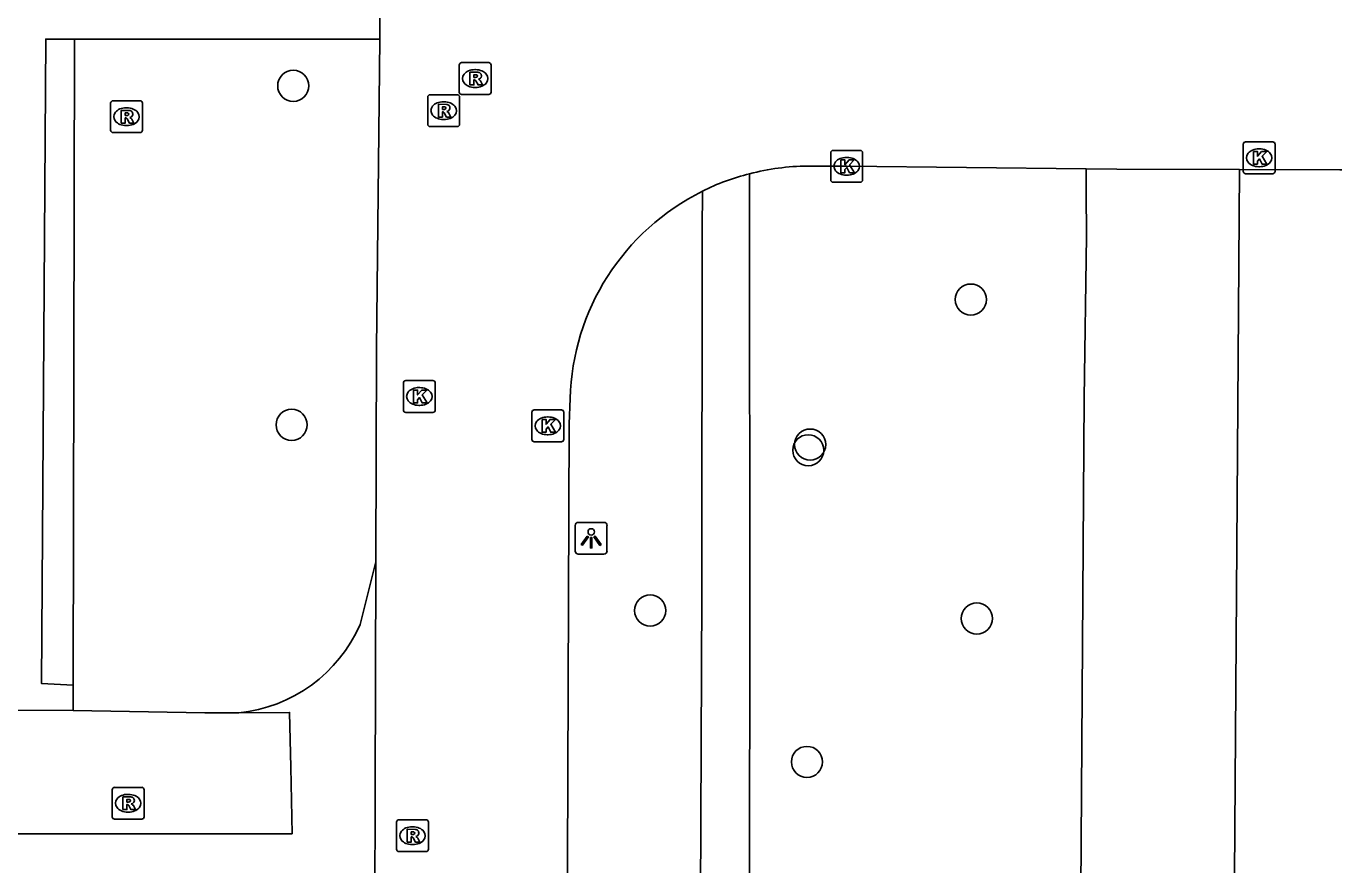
# Model space of a CAD drawing. Extents: x 161477 to 163040, y 383680 to 384868.
# Drawn here: x 162501.01 to 162542.12, y 384318.83 to 384345.21 of the extents above; entities that cross this region are included whole.
import ezdxf

# ---------------------------------------------------------------- set-up
doc = ezdxf.new("R2010")
doc.units = 0
for name, color, linetype in [('IMGEO_Boom', 7, 'Continuous'), ('IMGEO_Groenvoorziening', 7, 'Continuous'), ('IMGEO_Kolk', 7, 'Continuous'), ('IMGEO_Lichtpunt', 7, 'Continuous'), ('IMGEO_Parkeervlak_open', 7, 'Continuous'), ('IMGEO_Rijbaan_lokaal_gesloten', 7, 'Continuous'), ('IMGEO_Rijbaan_lokaal_open', 7, 'Continuous'), ('IMGEO_Rioolput', 7, 'Continuous'), ('IMGEO_Voetpad_open', 7, 'Continuous')]:
    doc.layers.add(name, color=color, linetype=linetype)

msp = doc.modelspace()

# ---------------------------------------------------------------- linework, layer by layer
at = {"layer": 'IMGEO_Boom'}
for centre in [(162509.41, 384343.33), (162530.71, 384336.61), (162509.36, 384332.67), (162525.66, 384332.05), (162525.6, 384331.87), (162520.63, 384326.83), (162530.9, 384326.58), (162525.56, 384322.07)]:
    msp.add_circle(centre, 0.489, dxfattribs=at)
at = {"layer": 'IMGEO_Groenvoorziening'}
msp.add_lwpolyline([(162502.488, 384324.487), (162502.539, 384344.799)], dxfattribs=at)
at = {"layer": 'IMGEO_Kolk'}
for p, q in [((162539.275, 384340.642), (162539.275, 384341.494)), ((162539.35, 384341.568), (162540.202, 384341.568)), ((162540.276, 384341.494), (162540.276, 384340.642)), ((162526.308, 384340.374), (162526.308, 384341.226)), ((162526.383, 384341.3), (162527.235, 384341.3)), ((162526.796, 384341.08), (162526.821, 384341.08)), ((162527.309, 384341.226), (162527.309, 384340.374)), ((162539.763, 384341.348), (162539.788, 384341.348)), ((162539.786, 384340.788), (162539.761, 384340.788)), ((162527.235, 384340.3), (162526.383, 384340.3)), ((162526.819, 384340.52), (162526.794, 384340.52)), ((162540.202, 384340.568), (162539.35, 384340.568)), ((162512.874, 384333.136), (162512.874, 384333.988)), ((162512.949, 384334.062), (162513.801, 384334.062)), ((162513.362, 384333.842), (162513.387, 384333.842)), ((162513.875, 384333.988), (162513.875, 384333.136)), ((162513.385, 384333.282), (162513.36, 384333.282)), ((162513.801, 384333.062), (162512.949, 384333.062)), ((162516.912, 384332.213), (162516.912, 384333.065)), ((162516.987, 384333.139), (162517.839, 384333.139)), ((162517.4, 384332.919), (162517.425, 384332.919)), ((162517.913, 384333.065), (162517.913, 384332.213)), ((162517.839, 384332.139), (162516.987, 384332.139)), ((162517.423, 384332.359), (162517.398, 384332.359))]:
    msp.add_line(p, q, dxfattribs=at)
for points in [[(162539.275, 384340.642), (162539.275, 384341.494)], [(162539.35, 384341.568), (162540.202, 384341.568)], [(162540.276, 384341.494), (162540.276, 384340.642)], [(162526.308, 384340.374), (162526.308, 384341.226)], [(162526.383, 384341.3), (162527.235, 384341.3)], [(162527.309, 384341.226), (162527.309, 384340.374)], [(162539.596, 384341.268), (162539.719, 384341.268), (162539.719, 384341.117), (162539.849, 384341.268), (162540.013, 384341.268), (162539.867, 384341.117), (162540.02, 384340.868), (162539.868, 384340.868), (162539.783, 384341.032), (162539.719, 384340.965), (162539.719, 384340.868), (162539.596, 384340.868), (162539.596, 384341.268)], [(162526.629, 384341), (162526.752, 384341), (162526.752, 384340.849), (162526.882, 384341), (162527.046, 384341), (162526.9, 384340.849), (162527.053, 384340.6), (162526.901, 384340.6), (162526.816, 384340.764), (162526.752, 384340.697), (162526.752, 384340.6), (162526.629, 384340.6), (162526.629, 384341)], [(162527.235, 384340.3), (162526.383, 384340.3)], [(162540.202, 384340.568), (162539.35, 384340.568)], [(162512.874, 384333.136), (162512.874, 384333.988)], [(162512.949, 384334.062), (162513.801, 384334.062)], [(162513.195, 384333.762), (162513.318, 384333.762), (162513.318, 384333.611), (162513.448, 384333.762), (162513.612, 384333.762), (162513.466, 384333.611), (162513.619, 384333.362), (162513.467, 384333.362), (162513.382, 384333.526), (162513.318, 384333.459), (162513.318, 384333.362), (162513.195, 384333.362), (162513.195, 384333.762)], [(162513.875, 384333.988), (162513.875, 384333.136)], [(162513.801, 384333.062), (162512.949, 384333.062)], [(162516.912, 384332.213), (162516.912, 384333.065)], [(162516.987, 384333.139), (162517.839, 384333.139)], [(162517.913, 384333.065), (162517.913, 384332.213)], [(162517.233, 384332.839), (162517.356, 384332.839), (162517.356, 384332.688), (162517.486, 384332.839), (162517.65, 384332.839), (162517.504, 384332.688), (162517.657, 384332.439), (162517.505, 384332.439), (162517.42, 384332.603), (162517.356, 384332.536), (162517.356, 384332.439), (162517.233, 384332.439), (162517.233, 384332.839)], [(162517.839, 384332.139), (162516.987, 384332.139)]]:
    msp.add_lwpolyline(points, dxfattribs=at)
for centre, start, end in [((162539.352, 384341.492), 91.552, 178.448), ((162539.352, 384341.492), 91.552, 178.448), ((162540.2, 384341.492), 1.552, 88.448), ((162540.2, 384341.492), 1.552, 88.448), ((162526.385, 384341.224), 91.552, 178.448), ((162526.385, 384341.224), 91.552, 178.448), ((162527.233, 384341.224), 1.552, 88.448), ((162527.233, 384341.224), 1.552, 88.448), ((162526.385, 384340.376), 181.552, 268.448), ((162526.385, 384340.376), 181.552, 268.448), ((162527.233, 384340.376), 271.552, 358.448), ((162527.233, 384340.376), 271.552, 358.448), ((162539.352, 384340.644), 181.552, 268.448), ((162539.352, 384340.644), 181.552, 268.448), ((162540.2, 384340.644), 271.552, 358.448), ((162540.2, 384340.644), 271.552, 358.448), ((162512.951, 384333.986), 91.552, 178.448), ((162512.951, 384333.986), 91.552, 178.448), ((162513.799, 384333.986), 1.552, 88.448), ((162513.799, 384333.986), 1.552, 88.448), ((162512.951, 384333.138), 181.552, 268.448), ((162512.951, 384333.138), 181.552, 268.448), ((162513.799, 384333.138), 271.552, 358.448), ((162513.799, 384333.138), 271.552, 358.448), ((162516.989, 384333.063), 91.552, 178.448), ((162516.989, 384333.063), 91.552, 178.448), ((162517.837, 384333.063), 1.552, 88.448), ((162517.837, 384333.063), 1.552, 88.448), ((162516.989, 384332.215), 181.552, 268.448), ((162516.989, 384332.215), 181.552, 268.448), ((162517.837, 384332.215), 271.552, 358.448), ((162517.837, 384332.215), 271.552, 358.448)]:
    msp.add_arc(centre, 0.0765, start, end, dxfattribs=at)
for centre, major_axis, ratio, start_param, end_param in [((162526.795, 384340.8), (-0.387, 0.002), 0.722429, 4.712389, 7.853982), ((162526.82, 384340.8), (-0.39, 0.002), 0.717154, 1.570796, 4.712389), ((162539.762, 384341.068), (-0.387, 0.002), 0.722429, 4.712389, 7.853982), ((162539.787, 384341.068), (-0.39, 0.002), 0.717154, 1.570796, 4.712389), ((162513.361, 384333.562), (-0.387, 0.002), 0.722429, 4.712389, 7.853982), ((162513.386, 384333.562), (-0.39, 0.002), 0.717154, 1.570796, 4.712389), ((162517.399, 384332.639), (-0.387, 0.002), 0.722429, 4.712389, 7.853982), ((162517.424, 384332.639), (-0.39, 0.002), 0.717154, 1.570796, 4.712389)]:
    msp.add_ellipse(centre, major_axis=major_axis, ratio=ratio, start_param=start_param, end_param=end_param, dxfattribs=at)
at = {"layer": 'IMGEO_Lichtpunt'}
for p, q in [((162519.179, 384329.602), (162518.371, 384329.602)), ((162519.179, 384329.602), (162518.371, 384329.602)), ((162518.277, 384329.507), (162518.277, 384328.7)), ((162518.277, 384329.507), (162518.277, 384328.7)), ((162519.273, 384328.7), (162519.273, 384329.507)), ((162519.273, 384328.7), (162519.273, 384329.507)), ((162518.371, 384328.606), (162519.179, 384328.606)), ((162518.371, 384328.606), (162519.179, 384328.606))]:
    msp.add_line(p, q, dxfattribs=at)
for points in [[(162518.651, 384329.171), (162518.69, 384329.143), (162518.502, 384328.881), (162518.464, 384328.908), (162518.651, 384329.171)], [(162518.863, 384329.143), (162518.901, 384329.17), (162519.088, 384328.908), (162519.049, 384328.88), (162518.863, 384329.143)], [(162518.753, 384329.123), (162518.8, 384329.123), (162518.8, 384328.801), (162518.753, 384328.801), (162518.753, 384329.123)]]:
    msp.add_lwpolyline(points, dxfattribs=at)
msp.add_circle((162518.776, 384329.305), 0.0994, dxfattribs=at)
for centre, start, end in [((162518.371, 384329.507), 90, 180), ((162518.371, 384329.507), 90, 180), ((162519.179, 384329.507), 0, 90), ((162519.179, 384329.507), 0, 90), ((162518.371, 384328.7), 180, 270), ((162518.371, 384328.7), 180, 270), ((162519.179, 384328.7), 270, 0), ((162519.179, 384328.7), 270, 360)]:
    msp.add_arc(centre, 0.0946, start, end, dxfattribs=at)
at = {"layer": 'IMGEO_Parkeervlak_open'}
msp.add_lwpolyline([(162534.332, 384340.724), (162534.332, 384340.528), (162534.334, 384340.001), (162534.351, 384338.605), (162534.269, 384333.514), (162534.034, 384297.882), (162535.422, 384297.291), (162535.14, 384265.668), (162535.134, 384265.068)], dxfattribs=at)
at = {"layer": 'IMGEO_Rijbaan_lokaal_gesloten'}
for points in [[(162502.49, 384323.689), (162499.347, 384323.702), (162489.531, 384323.688)], [(162489.531, 384323.688), (162489.542, 384319.803), (162509.373, 384319.809), (162509.33, 384321.907), (162509.294, 384323.627), (162507.695, 384323.615)], [(162507.695, 384323.615), (162506.634, 384323.615), (162502.49, 384323.689)]]:
    msp.add_lwpolyline(points, dxfattribs=at)
at = {"layer": 'IMGEO_Rijbaan_lokaal_open'}
for points in [[(162513.52, 384355.517), (162512.455, 384355.51), (162512.152, 384355.497), (162512.135, 384344.799)], [(162512.002, 384328.362), (162512.029, 384335.061), (162512.135, 384344.799)], [(162525.58, 384340.805), (162526.809, 384340.801), (162534.332, 384340.724)], [(162539.159, 384340.701), (162535.303, 384340.714), (162534.332, 384340.724)], [(162535.134, 384265.068), (162540.05, 384265.023), (162540.278, 384297.257), (162538.861, 384299.231), (162539.159, 384340.701)], [(162545.458, 384340.69), (162542.313, 384340.69), (162539.159, 384340.701)], [(162518.115, 384333.498), (162518.081, 384332.698), (162518.018, 384316.156), (162517.965, 384296.632), (162517.93, 384292.385), (162517.892, 384270.515)], [(162511.511, 384326.395), (162512.002, 384328.362)], [(162511.951, 384310.245), (162512.002, 384328.362)]]:
    msp.add_lwpolyline(points, dxfattribs=at)
for centre, radius, start, end in [((162525.597, 384333.673), 7.132, 90.1377, 104.9694), ((162525.298, 384334.116), 6.629, 103.4641, 117.1646), ((162525.6, 384333.307), 7.487, 116.3884, 178.5384), ((162507.235, 384328.255), 4.663, 275.6583, 336.4892)]:
    msp.add_arc(centre, radius, start, end, dxfattribs=at)
at = {"layer": 'IMGEO_Rioolput'}
for p, q in [((162514.629, 384343.134), (162514.629, 384343.986)), ((162514.704, 384344.06), (162515.556, 384344.06)), ((162515.63, 384343.986), (162515.63, 384343.134)), ((162515.117, 384343.84), (162515.142, 384343.84)), ((162515.14, 384343.28), (162515.115, 384343.28)), ((162503.669, 384341.934), (162503.669, 384342.786)), ((162503.744, 384342.86), (162504.596, 384342.86)), ((162504.67, 384342.786), (162504.67, 384341.934)), ((162513.639, 384342.124), (162513.639, 384342.976)), ((162513.714, 384343.05), (162514.566, 384343.05)), ((162514.127, 384342.83), (162514.152, 384342.83)), ((162514.64, 384342.976), (162514.64, 384342.124)), ((162515.556, 384343.06), (162514.704, 384343.06)), ((162504.157, 384342.64), (162504.182, 384342.64)), ((162504.18, 384342.08), (162504.155, 384342.08)), ((162514.566, 384342.05), (162513.714, 384342.05)), ((162514.15, 384342.27), (162514.125, 384342.27)), ((162504.596, 384341.86), (162503.744, 384341.86)), ((162503.719, 384320.344), (162503.719, 384321.196)), ((162503.794, 384321.27), (162504.646, 384321.27)), ((162504.207, 384321.05), (162504.232, 384321.05)), ((162504.72, 384321.196), (162504.72, 384320.344)), ((162504.646, 384320.27), (162503.794, 384320.27)), ((162504.23, 384320.49), (162504.205, 384320.49)), ((162512.659, 384319.324), (162512.659, 384320.176)), ((162512.734, 384320.25), (162513.586, 384320.25)), ((162513.66, 384320.176), (162513.66, 384319.324)), ((162513.147, 384320.03), (162513.172, 384320.03)), ((162513.17, 384319.47), (162513.145, 384319.47)), ((162513.586, 384319.25), (162512.734, 384319.25))]:
    msp.add_line(p, q, dxfattribs=at)
for points in [[(162514.629, 384343.134), (162514.629, 384343.986)], [(162514.704, 384344.06), (162515.556, 384344.06)], [(162515.63, 384343.986), (162515.63, 384343.134)], [(162515.218, 384343.758), (162514.966, 384343.76), (162514.966, 384343.36)], [(162515.144, 384343.679), (162515.09, 384343.679), (162515.09, 384343.598)], [(162515.09, 384343.598), (162515.142, 384343.598)], [(162514.966, 384343.36), (162515.09, 384343.36), (162515.09, 384343.522), (162515.101, 384343.522)], [(162515.148, 384343.493), (162515.219, 384343.36), (162515.359, 384343.36), (162515.294, 384343.486)], [(162503.669, 384341.934), (162503.669, 384342.786)], [(162503.744, 384342.86), (162504.596, 384342.86)], [(162504.67, 384342.786), (162504.67, 384341.934)], [(162513.639, 384342.124), (162513.639, 384342.976)], [(162513.714, 384343.05), (162514.566, 384343.05)], [(162514.228, 384342.748), (162513.976, 384342.75), (162513.976, 384342.35)], [(162514.64, 384342.976), (162514.64, 384342.124)], [(162515.556, 384343.06), (162514.704, 384343.06)], [(162504.258, 384342.558), (162504.006, 384342.56), (162504.006, 384342.16)], [(162504.006, 384342.16), (162504.13, 384342.16), (162504.13, 384342.322), (162504.141, 384342.322)], [(162504.184, 384342.479), (162504.13, 384342.479), (162504.13, 384342.398)], [(162504.13, 384342.398), (162504.182, 384342.398)], [(162513.976, 384342.35), (162514.1, 384342.35), (162514.1, 384342.512), (162514.111, 384342.512)], [(162514.154, 384342.669), (162514.1, 384342.669), (162514.1, 384342.588)], [(162514.1, 384342.588), (162514.152, 384342.588)], [(162514.158, 384342.483), (162514.229, 384342.35), (162514.369, 384342.35), (162514.304, 384342.476)], [(162504.188, 384342.293), (162504.259, 384342.16), (162504.399, 384342.16), (162504.334, 384342.286)], [(162514.566, 384342.05), (162513.714, 384342.05)], [(162504.596, 384341.86), (162503.744, 384341.86)], [(162503.719, 384320.344), (162503.719, 384321.196)], [(162503.794, 384321.27), (162504.646, 384321.27)], [(162504.308, 384320.968), (162504.056, 384320.97), (162504.056, 384320.57)], [(162504.72, 384321.196), (162504.72, 384320.344)], [(162504.056, 384320.57), (162504.18, 384320.57), (162504.18, 384320.732), (162504.191, 384320.732)], [(162504.234, 384320.889), (162504.18, 384320.889), (162504.18, 384320.808)], [(162504.18, 384320.808), (162504.232, 384320.808)], [(162504.238, 384320.703), (162504.309, 384320.57), (162504.449, 384320.57), (162504.384, 384320.696)], [(162504.646, 384320.27), (162503.794, 384320.27)], [(162512.659, 384319.324), (162512.659, 384320.176)], [(162512.734, 384320.25), (162513.586, 384320.25)], [(162513.66, 384320.176), (162513.66, 384319.324)], [(162513.248, 384319.948), (162512.996, 384319.95), (162512.996, 384319.55)], [(162512.996, 384319.55), (162513.12, 384319.55), (162513.12, 384319.712), (162513.131, 384319.712)], [(162513.174, 384319.869), (162513.12, 384319.869), (162513.12, 384319.788)], [(162513.12, 384319.788), (162513.172, 384319.788)], [(162513.178, 384319.683), (162513.249, 384319.55), (162513.389, 384319.55), (162513.324, 384319.676)], [(162513.586, 384319.25), (162512.734, 384319.25)]]:
    msp.add_lwpolyline(points, dxfattribs=at)
for centre, radius, start, end in [((162514.706, 384343.984), 0.0765, 91.552, 178.448), ((162514.706, 384343.984), 0.0765, 91.552, 178.448), ((162515.554, 384343.984), 0.0765, 1.552, 88.448), ((162515.554, 384343.984), 0.0765, 1.552, 88.448), ((162515.126, 384343.787), 0.19, 274.7715, 282.9687), ((162515.15, 384343.583), 0.0964, 77.0061, 93.1865), ((162515.164, 384343.64), 0.0378, 276.6634, 79.6772), ((162515.217, 384343.648), 0.109, 350.3612, 89.416), ((162515.215, 384343.648), 0.112, 277.5842, 350.9817), ((162515.199, 384343.433), 0.108, 29.5134, 73.7905), ((162514.706, 384343.136), 0.0765, 181.552, 268.448), ((162514.706, 384343.136), 0.0765, 181.552, 268.448), ((162515.1, 384343.469), 0.0533, 26.0293, 88.6989), ((162515.554, 384343.136), 0.0765, 271.552, 358.448), ((162515.554, 384343.136), 0.0765, 271.552, 358.448), ((162503.746, 384342.784), 0.0765, 91.552, 178.448), ((162503.746, 384342.784), 0.0765, 91.552, 178.448), ((162504.594, 384342.784), 0.0765, 1.552, 88.448), ((162504.594, 384342.784), 0.0765, 1.552, 88.448), ((162513.716, 384342.974), 0.0765, 91.552, 178.448), ((162513.716, 384342.974), 0.0765, 91.552, 178.448), ((162514.227, 384342.638), 0.109, 350.3612, 89.416), ((162514.564, 384342.974), 0.0765, 1.552, 88.448), ((162514.564, 384342.974), 0.0765, 1.552, 88.448), ((162504.14, 384342.269), 0.0533, 26.0293, 88.6989), ((162504.166, 384342.587), 0.19, 274.7715, 282.9687), ((162504.19, 384342.383), 0.0964, 77.0061, 93.1865), ((162504.204, 384342.44), 0.0378, 276.6634, 79.6772), ((162504.257, 384342.448), 0.109, 350.3612, 89.416), ((162504.255, 384342.448), 0.112, 277.5842, 350.9817), ((162504.239, 384342.233), 0.108, 29.5134, 73.7905), ((162514.11, 384342.459), 0.0533, 26.0293, 88.6989), ((162514.136, 384342.777), 0.19, 274.7715, 282.9687), ((162514.16, 384342.573), 0.0964, 77.0061, 93.1865), ((162514.174, 384342.63), 0.0378, 276.6634, 79.6772), ((162514.225, 384342.638), 0.112, 277.5842, 350.9817), ((162514.209, 384342.423), 0.108, 29.5134, 73.7905), ((162503.746, 384341.936), 0.0765, 181.552, 268.448), ((162503.746, 384341.936), 0.0765, 181.552, 268.448), ((162504.594, 384341.936), 0.0765, 271.552, 358.448), ((162504.594, 384341.936), 0.0765, 271.552, 358.448), ((162513.716, 384342.126), 0.0765, 181.552, 268.448), ((162513.716, 384342.126), 0.0765, 181.552, 268.448), ((162514.564, 384342.126), 0.0765, 271.552, 358.448), ((162514.564, 384342.126), 0.0765, 271.552, 358.448), ((162503.796, 384321.194), 0.0765, 91.552, 178.448), ((162503.796, 384321.194), 0.0765, 91.552, 178.448), ((162504.307, 384320.858), 0.109, 350.3612, 89.416), ((162504.644, 384321.194), 0.0765, 1.552, 88.448), ((162504.644, 384321.194), 0.0765, 1.552, 88.448), ((162504.19, 384320.679), 0.0533, 26.0293, 88.6989), ((162504.216, 384320.997), 0.19, 274.7715, 282.9687), ((162504.24, 384320.793), 0.0964, 77.0061, 93.1865), ((162504.254, 384320.85), 0.0378, 276.6634, 79.6772), ((162504.305, 384320.858), 0.112, 277.5842, 350.9817), ((162504.289, 384320.643), 0.108, 29.5134, 73.7905), ((162503.796, 384320.346), 0.0765, 181.552, 268.448), ((162503.796, 384320.346), 0.0765, 181.552, 268.448), ((162504.644, 384320.346), 0.0765, 271.552, 358.448), ((162504.644, 384320.346), 0.0765, 271.552, 358.448), ((162512.736, 384320.174), 0.0765, 91.552, 178.448), ((162512.736, 384320.174), 0.0765, 91.552, 178.448), ((162513.584, 384320.174), 0.0765, 1.552, 88.448), ((162513.584, 384320.174), 0.0765, 1.552, 88.448), ((162513.13, 384319.659), 0.0533, 26.0293, 88.6989), ((162513.156, 384319.977), 0.19, 274.7715, 282.9687), ((162513.18, 384319.773), 0.0964, 77.0061, 93.1865), ((162513.194, 384319.83), 0.0378, 276.6634, 79.6772), ((162513.247, 384319.838), 0.109, 350.3612, 89.416), ((162513.245, 384319.838), 0.112, 277.5842, 350.9817), ((162513.229, 384319.623), 0.108, 29.5134, 73.7905), ((162512.736, 384319.326), 0.0765, 181.552, 268.448), ((162512.736, 384319.326), 0.0765, 181.552, 268.448), ((162513.584, 384319.326), 0.0765, 271.552, 358.448), ((162513.584, 384319.326), 0.0765, 271.552, 358.448)]:
    msp.add_arc(centre, radius, start, end, dxfattribs=at)
for centre, major_axis, ratio, start_param, end_param in [((162515.116, 384343.56), (-0.387, 0.002), 0.722429, 4.712389, 7.853982), ((162515.141, 384343.56), (-0.39, 0.002), 0.717154, 1.570796, 4.712389), ((162514.126, 384342.55), (-0.387, 0.002), 0.722429, 4.712389, 7.853982), ((162514.151, 384342.55), (-0.39, 0.002), 0.717154, 1.570796, 4.712389), ((162504.156, 384342.36), (-0.387, 0.002), 0.722429, 4.712389, 7.853982), ((162504.181, 384342.36), (-0.39, 0.002), 0.717154, 1.570796, 4.712389), ((162504.206, 384320.77), (-0.387, 0.002), 0.722429, 4.712389, 7.853982), ((162504.231, 384320.77), (-0.39, 0.002), 0.717154, 1.570796, 4.712389), ((162513.146, 384319.75), (-0.387, 0.002), 0.722429, 4.712389, 7.853982), ((162513.171, 384319.75), (-0.39, 0.002), 0.717154, 1.570796, 4.712389)]:
    msp.add_ellipse(centre, major_axis=major_axis, ratio=ratio, start_param=start_param, end_param=end_param, dxfattribs=at)
at = {"layer": 'IMGEO_Voetpad_open'}
for points in [[(162502.539, 384344.799), (162501.629, 384344.799), (162501.499, 384324.534), (162502.488, 384324.487)], [(162512.135, 384344.799), (162502.539, 384344.799)], [(162523.683, 384265.174), (162523.685, 384266.168), (162523.728, 384282.384), (162523.728, 384296.411), (162523.74, 384312.001), (162523.748, 384317.675), (162523.759, 384327.253), (162523.756, 384338.74), (162523.755, 384340.563)], [(162522.195, 384265.189), (162522.196, 384266.509), (162522.208, 384282.538), (162522.224, 384296.557), (162522.227, 384306.86), (162522.213, 384317.825), (162522.25, 384327.378), (162522.27, 384338.795), (162522.272, 384340.014)], [(162502.488, 384324.487), (162502.49, 384323.689)]]:
    msp.add_lwpolyline(points, dxfattribs=at)

doc.saveas('drawing.dxf')
